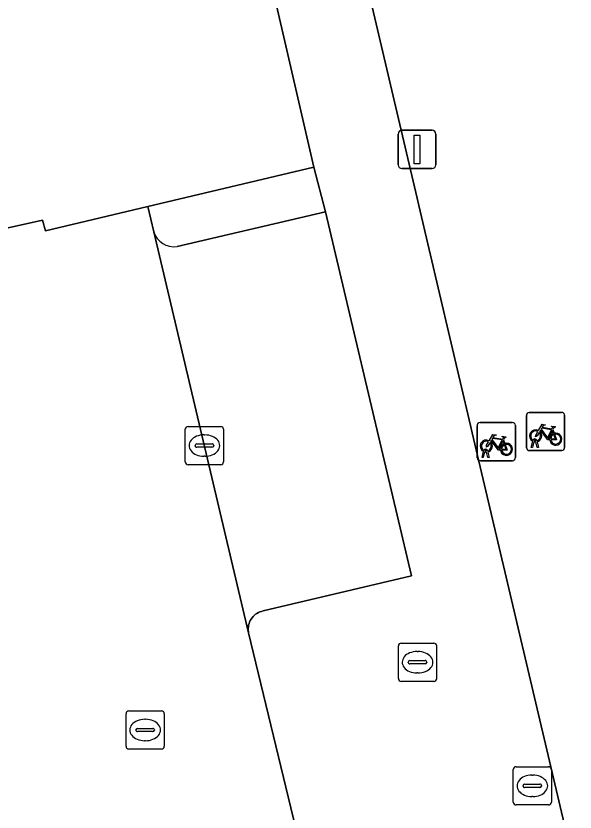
# Model space of a CAD drawing. Extents: x 158031 to 159244, y 380104 to 381214.
# Drawn here: x 158936.1 to 158950.73, y 381137.4 to 381158.23 of the extents above; entities that cross this region are included whole.
import ezdxf

# ---------------------------------------------------------------- set-up
doc = ezdxf.new("R2010")
doc.units = 0
for name, color, linetype in [('IMGEO_Brandkraan', 7, 'Continuous'), ('IMGEO_Erf', 7, 'Continuous'), ('IMGEO_Fietsenrek', 7, 'Continuous'), ('IMGEO_Kolk', 7, 'Continuous'), ('IMGEO_Lichtmast', 7, 'Continuous'), ('IMGEO_Parkeervlak_open', 7, 'Continuous'), ('IMGEO_Rijbaan_lokaal_open', 7, 'Continuous'), ('IMGEO_Rioolput', 7, 'Continuous'), ('IMGEO_Voetpad_open', 7, 'Continuous')]:
    doc.layers.add(name, color=color, linetype=linetype)

msp = doc.modelspace()

# ---------------------------------------------------------------- linework, layer by layer
at = {"layer": 'IMGEO_Brandkraan'}
for p, q in [((158949.183, 381138.589), (158950.035, 381138.589)), ((158949.108, 381137.663), (158949.108, 381138.515)), ((158949.596, 381138.369), (158949.621, 381138.369)), ((158950.109, 381138.515), (158950.109, 381137.663)), ((158949.367, 381138.083), (158949.367, 381138.095)), ((158949.805, 381138.046), (158949.407, 381138.046)), ((158949.41, 381138.132), (158949.808, 381138.132)), ((158949.851, 381138.095), (158949.851, 381138.083)), ((158949.619, 381137.809), (158949.594, 381137.809)), ((158950.035, 381137.589), (158949.183, 381137.589))]:
    msp.add_line(p, q, dxfattribs=at)
for points in [[(158949.183, 381138.589), (158950.035, 381138.589)], [(158949.108, 381137.663), (158949.108, 381138.515)], [(158950.109, 381138.515), (158950.109, 381137.663)], [(158950.035, 381137.589), (158949.183, 381137.589)]]:
    msp.add_lwpolyline(points, dxfattribs=at)
for centre, radius, start, end in [((158949.185, 381138.513), 0.0765, 91.552, 178.448), ((158949.185, 381138.513), 0.0765, 91.552, 178.448), ((158950.033, 381138.513), 0.0765, 1.552, 88.448), ((158950.033, 381138.513), 0.0765, 1.552, 88.448), ((158949.407, 381138.092), 0.0403, 85.8775, 175.7526), ((158949.404, 381138.082), 0.0366, 178.938, 274.7102), ((158949.808, 381138.089), 0.043, 264.8664, 352.4533), ((158949.812, 381138.094), 0.0386, 1.7309, 96.639), ((158949.185, 381137.665), 0.0765, 181.552, 268.448), ((158949.185, 381137.665), 0.0765, 181.552, 268.448), ((158950.033, 381137.665), 0.0765, 271.552, 358.448), ((158950.033, 381137.665), 0.0765, 271.552, 358.448)]:
    msp.add_arc(centre, radius, start, end, dxfattribs=at)
for centre, major_axis, ratio, start_param, end_param in [((158949.595, 381138.089), (-0.387, 0.002), 0.722429, 4.712389, 7.853982), ((158949.62, 381138.089), (-0.39, 0.002), 0.717154, 1.570796, 4.712389)]:
    msp.add_ellipse(centre, major_axis=major_axis, ratio=ratio, start_param=start_param, end_param=end_param, dxfattribs=at)
at = {"layer": 'IMGEO_Erf'}
msp.add_lwpolyline([(159000, 381117.574), (159000.18, 381117.649), (159000, 381118.337), (158992.158, 381149.05), (158990.836, 381154.837), (158986.225, 381178.057), (158983.127, 381197.362), (158937.722, 381191.22), (158946.596, 381153.466), (158946.641, 381153.273), (158947.993, 381147.521), (158948.039, 381147.323), (158950.659, 381136.176), (158950.708, 381135.969), (158959.047, 381100.489), (158963.765, 381102.447)], close=True, dxfattribs=at)
msp.add_lwpolyline([(158933.619, 381145.63), (158932.137, 381151.852), (158936.801, 381152.891), (158936.88, 381152.611), (158939.55, 381153.245), (158943.895, 381154.276), (158935.421, 381190.972), (158887.09, 381184.003), (158887.052, 381184.168), (158825.524, 381175.57), (158823.291, 381172.664), (158822.99, 381172.272), (158821.891, 381170.842), (158819.792, 381168.11), (158821.574, 381166.121), (158823.376, 381168.478), (158829.028, 381144.902), (158829.155, 381144.372), (158829.834, 381141.465), (158830.31, 381139.425), (158834.953, 381119.409)], dxfattribs=at)
at = {"layer": 'IMGEO_Fietsenrek'}
for p, q in [((158949.454, 381146.936), (158949.454, 381147.777)), ((158949.454, 381147.777), (158949.454, 381146.936)), ((158949.529, 381147.861), (158950.37, 381147.861)), ((158950.37, 381147.861), (158949.529, 381147.861)), ((158950.454, 381147.786), (158950.454, 381146.945)), ((158950.454, 381146.945), (158950.454, 381147.786)), ((158948.241, 381147.594), (158949.082, 381147.594)), ((158949.082, 381147.594), (158948.241, 381147.594)), ((158948.166, 381146.669), (158948.166, 381147.51)), ((158948.166, 381147.51), (158948.166, 381146.669)), ((158949.166, 381147.519), (158949.166, 381146.678)), ((158949.166, 381146.678), (158949.166, 381147.519)), ((158950.141, 381147.41), (158950.177, 381147.315)), ((158948.853, 381147.143), (158948.889, 381147.048)), ((158949.692, 381147.117), (158949.691, 381147.121)), ((158949.723, 381147.128), (158949.724, 381147.121)), ((158949.581, 381146.945), (158949.62, 381147.105)), ((158949.615, 381146.945), (158949.581, 381146.945)), ((158949.65, 381147.093), (158949.615, 381146.945)), ((158949.733, 381146.945), (158949.699, 381147.087)), ((158949.731, 381147.091), (158949.766, 381146.945)), ((158949.766, 381146.945), (158949.733, 381146.945)), ((158948.293, 381146.678), (158948.332, 381146.838)), ((158948.362, 381146.826), (158948.327, 381146.678)), ((158948.404, 381146.85), (158948.403, 381146.854)), ((158948.445, 381146.678), (158948.411, 381146.82)), ((158948.435, 381146.861), (158948.436, 381146.854)), ((158948.443, 381146.824), (158948.478, 381146.678)), ((158950.379, 381146.861), (158949.538, 381146.861)), ((158949.538, 381146.861), (158950.379, 381146.861)), ((158949.091, 381146.594), (158948.25, 381146.594)), ((158948.25, 381146.594), (158949.091, 381146.594)), ((158948.327, 381146.678), (158948.293, 381146.678)), ((158948.478, 381146.678), (158948.445, 381146.678))]:
    msp.add_line(p, q, dxfattribs=at)
for points in [[(158949.767, 381147.387), (158949.862, 381147.551), (158949.948, 381147.537), (158949.95, 381147.528), (158949.894, 381147.517), (158949.867, 381147.472), (158950.123, 381147.431)], [(158949.788, 381147.335), (158949.736, 381147.245), (158949.696, 381147.22), (158949.697, 381147.267), (158949.752, 381147.361)], [(158950.063, 381147.143), (158950.013, 381147.143), (158949.822, 381147.394), (158949.803, 381147.362)], [(158950.11, 381147.406), (158949.853, 381147.447), (158949.836, 381147.418), (158950.003, 381147.198), (158950.11, 381147.406)], [(158950.158, 381147.308), (158950.128, 381147.385), (158950.019, 381147.167), (158950.062, 381147.167)], [(158950.123, 381147.431), (158950.148, 381147.48), (158950.142, 381147.484), (158950.119, 381147.488), (158950.107, 381147.495), (158950.106, 381147.498), (158950.108, 381147.503), (158950.203, 381147.488), (158950.205, 381147.478), (158950.195, 381147.465), (158950.183, 381147.459), (158950.169, 381147.465), (158950.141, 381147.41)], [(158948.479, 381147.12), (158948.574, 381147.284), (158948.66, 381147.27), (158948.662, 381147.261), (158948.606, 381147.25), (158948.579, 381147.205), (158948.835, 381147.164)], [(158948.775, 381146.876), (158948.725, 381146.876), (158948.534, 381147.127), (158948.515, 381147.095)], [(158948.822, 381147.139), (158948.565, 381147.18), (158948.548, 381147.151), (158948.715, 381146.931), (158948.822, 381147.139)], [(158948.87, 381147.041), (158948.84, 381147.118), (158948.731, 381146.9), (158948.774, 381146.9)], [(158948.835, 381147.164), (158948.86, 381147.213), (158948.854, 381147.217), (158948.831, 381147.221), (158948.819, 381147.228), (158948.818, 381147.231), (158948.82, 381147.236), (158948.915, 381147.221), (158948.917, 381147.211), (158948.907, 381147.198), (158948.895, 381147.192), (158948.881, 381147.198), (158948.853, 381147.143)], [(158950.092, 381147.167), (158950.212, 381147.166), (158950.168, 381147.28)], [(158950.188, 381147.287), (158950.243, 381147.142), (158950.093, 381147.142)], [(158948.5, 381147.068), (158948.448, 381146.978), (158948.408, 381146.953), (158948.409, 381147), (158948.464, 381147.094)], [(158948.804, 381146.9), (158948.924, 381146.899), (158948.88, 381147.013)], [(158948.9, 381147.02), (158948.955, 381146.875), (158948.805, 381146.875)]]:
    msp.add_lwpolyline(points, dxfattribs=at)
for centre, radius, start, end in [((158949.532, 381147.783), 0.0779, 92.4484, 184.2845), ((158949.532, 381147.783), 0.0779, 92.4484, 184.2845), ((158950.376, 381147.783), 0.0779, 2.4484, 94.2845), ((158950.376, 381147.783), 0.0779, 2.4484, 94.2845), ((158948.244, 381147.516), 0.0779, 92.4484, 184.2845), ((158948.244, 381147.516), 0.0779, 92.4484, 184.2845), ((158949.088, 381147.516), 0.0779, 2.4484, 94.2845), ((158949.088, 381147.516), 0.0779, 2.4484, 94.2845), ((158949.694, 381147.246), 0.159, 62.6766, 242.1369), ((158949.694, 381147.246), 0.129, 63.3192, 238.903), ((158949.694, 381147.246), 0.129, 283.6043, 43.4302), ((158949.694, 381147.246), 0.159, 283.5766, 46.6042), ((158950.221, 381147.162), 0.159, 187.0065, 105.7708), ((158948.406, 381146.979), 0.159, 62.6766, 242.1369), ((158949.674, 381147.117), 0.0499, 12.8025, 158.6934), ((158949.674, 381147.117), 0.0174, 12.8025, 163.4502), ((158949.694, 381147.246), 0.129, 253.415, 269.0204), ((158950.221, 381147.162), 0.159, 113.3408, 178.3217), ((158950.221, 381147.162), 0.129, 113.923, 177.9556), ((158950.221, 381147.162), 0.129, 188.6715, 104.5883), ((158948.406, 381146.979), 0.129, 63.3192, 238.903), ((158948.386, 381146.85), 0.0499, 12.8025, 158.6934), ((158948.406, 381146.979), 0.129, 283.6043, 43.4302), ((158948.406, 381146.979), 0.159, 283.5766, 46.6042), ((158948.933, 381146.895), 0.159, 113.3408, 178.3217), ((158948.933, 381146.895), 0.159, 187.0065, 105.7708), ((158948.933, 381146.895), 0.129, 113.923, 177.9556), ((158948.933, 381146.895), 0.129, 188.6715, 104.5883), ((158949.532, 381146.939), 0.0779, 182.4484, 274.2845), ((158949.532, 381146.939), 0.0779, 182.4484, 274.2845), ((158949.694, 381147.246), 0.159, 253.9967, 271.7867), ((158950.376, 381146.939), 0.0779, 272.4484, 4.2845), ((158950.376, 381146.939), 0.0779, 272.4484, 4.2845), ((158948.406, 381146.979), 0.159, 253.9967, 271.7867), ((158948.386, 381146.85), 0.0174, 12.8025, 163.4502), ((158948.406, 381146.979), 0.129, 253.415, 269.0204), ((158948.244, 381146.672), 0.0779, 182.4484, 274.2845), ((158948.244, 381146.672), 0.0779, 182.4484, 274.2845), ((158949.088, 381146.672), 0.0779, 272.4484, 4.2845), ((158949.088, 381146.672), 0.0779, 272.4484, 4.2845)]:
    msp.add_arc(centre, radius, start, end, dxfattribs=at)
at = {"layer": 'IMGEO_Kolk'}
for p, q in [((158940.533, 381146.566), (158940.533, 381147.418)), ((158940.608, 381147.492), (158941.46, 381147.492)), ((158941.534, 381147.418), (158941.534, 381146.566)), ((158941.021, 381147.272), (158941.046, 381147.272)), ((158940.792, 381146.986), (158940.792, 381146.998)), ((158941.23, 381146.949), (158940.832, 381146.949)), ((158940.835, 381147.035), (158941.233, 381147.035)), ((158941.276, 381146.998), (158941.276, 381146.986)), ((158941.044, 381146.712), (158941.019, 381146.712)), ((158941.46, 381146.492), (158940.608, 381146.492))]:
    msp.add_line(p, q, dxfattribs=at)
for points in [[(158940.533, 381146.566), (158940.533, 381147.418)], [(158940.608, 381147.492), (158941.46, 381147.492)], [(158941.534, 381147.418), (158941.534, 381146.566)], [(158941.46, 381146.492), (158940.608, 381146.492)]]:
    msp.add_lwpolyline(points, dxfattribs=at)
for centre, radius, start, end in [((158940.61, 381147.416), 0.0765, 91.552, 178.448), ((158940.61, 381147.416), 0.0765, 91.552, 178.448), ((158941.458, 381147.416), 0.0765, 1.552, 88.448), ((158941.458, 381147.416), 0.0765, 1.552, 88.448), ((158940.832, 381146.995), 0.0403, 85.8775, 175.7526), ((158940.829, 381146.985), 0.0366, 178.938, 274.7102), ((158941.233, 381146.992), 0.043, 264.8664, 352.4533), ((158941.237, 381146.997), 0.0386, 1.7309, 96.639), ((158940.61, 381146.568), 0.0765, 181.552, 268.448), ((158940.61, 381146.568), 0.0765, 181.552, 268.448), ((158941.458, 381146.568), 0.0765, 271.552, 358.448), ((158941.458, 381146.568), 0.0765, 271.552, 358.448)]:
    msp.add_arc(centre, radius, start, end, dxfattribs=at)
for centre, major_axis, ratio, start_param, end_param in [((158941.02, 381146.992), (-0.387, 0.002), 0.722429, 4.712389, 7.853982), ((158941.045, 381146.992), (-0.39, 0.002), 0.717154, 1.570796, 4.712389)]:
    msp.add_ellipse(centre, major_axis=major_axis, ratio=ratio, start_param=start_param, end_param=end_param, dxfattribs=at)
at = {"layer": 'IMGEO_Lichtmast'}
for p, q in [((158946.198, 381155.242), (158946.988, 381155.242)), ((158946.988, 381155.242), (158946.198, 381155.242)), ((158946.098, 381154.342), (158946.098, 381155.142)), ((158946.098, 381155.142), (158946.098, 381154.342)), ((158947.088, 381155.142), (158947.088, 381154.342)), ((158947.088, 381154.342), (158947.088, 381155.142)), ((158946.988, 381154.242), (158946.198, 381154.242)), ((158946.198, 381154.242), (158946.988, 381154.242))]:
    msp.add_line(p, q, dxfattribs=at)
msp.add_lwpolyline([(158946.518, 381155.117), (158946.668, 381155.117), (158946.668, 381154.367), (158946.518, 381154.367), (158946.518, 381155.117)], dxfattribs=at)
for centre, start, end in [((158946.198, 381155.142), 90, 180), ((158946.198, 381155.142), 90, 180), ((158946.988, 381155.142), 0, 90), ((158946.988, 381155.142), 360, 90), ((158946.198, 381154.342), 180, 270), ((158946.198, 381154.342), 180, 270), ((158946.988, 381154.342), 270, 0), ((158946.988, 381154.342), 270, 0)]:
    msp.add_arc(centre, 0.1, start, end, dxfattribs=at)
at = {"layer": 'IMGEO_Parkeervlak_open'}
msp.add_lwpolyline([(158939.711, 381152.584), (158942.188, 381142.094), (158942.183, 381142.121), (158942.179, 381142.164), (158942.178, 381142.207), (158942.182, 381142.25), (158942.189, 381142.293), (158942.2, 381142.334), (158942.215, 381142.375), (158942.233, 381142.414), (158942.255, 381142.451), (158942.279, 381142.486), (158942.307, 381142.519), (158942.338, 381142.55), (158942.372, 381142.577), (158942.407, 381142.601), (158942.445, 381142.622), (158942.484, 381142.64), (158942.525, 381142.654), (158942.567, 381142.664), (158946.445, 381143.584), (158944.202, 381153.11), (158940.317, 381152.202)], dxfattribs=at)
msp.add_arc((158940.232, 381152.738), 0.543, 196.5171, 279.0313, dxfattribs=at)
at = {"layer": 'IMGEO_Rijbaan_lokaal_open'}
msp.add_lwpolyline([(158894.045, 381125.862), (158898.457, 381126.903), (158898.688, 381126.943), (158905.731, 381128.613), (158906.931, 381128.883), (158907.953, 381128.325), (158915.915, 381130.226), (158918.261, 381130.766), (158927.039, 381132.858), (158931.236, 381133.851), (158936.428, 381135.068), (158943.485, 381136.729), (158943.428, 381136.97), (158942.188, 381142.094), (158939.711, 381152.584), (158939.55, 381153.245), (158936.88, 381152.611), (158936.801, 381152.891), (158932.137, 381151.852), (158933.619, 381145.63), (158934.445, 381142.144), (158934.568, 381141.592)], dxfattribs=at)
at = {"layer": 'IMGEO_Rioolput'}
for p, q in [((158946.106, 381140.897), (158946.106, 381141.749)), ((158946.181, 381141.823), (158947.033, 381141.823)), ((158947.107, 381141.749), (158947.107, 381140.897)), ((158946.594, 381141.603), (158946.619, 381141.603)), ((158946.365, 381141.317), (158946.365, 381141.329)), ((158946.803, 381141.28), (158946.405, 381141.28)), ((158946.408, 381141.366), (158946.806, 381141.366)), ((158946.849, 381141.329), (158946.849, 381141.317)), ((158946.617, 381141.043), (158946.592, 381141.043)), ((158947.033, 381140.823), (158946.181, 381140.823)), ((158939.058, 381140.05), (158939.91, 381140.05)), ((158938.983, 381139.124), (158938.983, 381139.976)), ((158939.471, 381139.83), (158939.496, 381139.83)), ((158939.984, 381139.976), (158939.984, 381139.124)), ((158939.242, 381139.544), (158939.242, 381139.556)), ((158939.68, 381139.507), (158939.282, 381139.507)), ((158939.285, 381139.593), (158939.683, 381139.593)), ((158939.726, 381139.556), (158939.726, 381139.544)), ((158939.494, 381139.27), (158939.469, 381139.27)), ((158939.91, 381139.05), (158939.058, 381139.05))]:
    msp.add_line(p, q, dxfattribs=at)
for points in [[(158946.106, 381140.897), (158946.106, 381141.749)], [(158946.181, 381141.823), (158947.033, 381141.823)], [(158947.107, 381141.749), (158947.107, 381140.897)], [(158947.033, 381140.823), (158946.181, 381140.823)], [(158939.058, 381140.05), (158939.91, 381140.05)], [(158938.983, 381139.124), (158938.983, 381139.976)], [(158939.984, 381139.976), (158939.984, 381139.124)], [(158939.91, 381139.05), (158939.058, 381139.05)]]:
    msp.add_lwpolyline(points, dxfattribs=at)
for centre, radius, start, end in [((158946.183, 381141.747), 0.0765, 91.552, 178.448), ((158946.183, 381141.747), 0.0765, 91.552, 178.448), ((158947.031, 381141.747), 0.0765, 1.552, 88.448), ((158947.031, 381141.747), 0.0765, 1.552, 88.448), ((158946.405, 381141.326), 0.0403, 85.8775, 175.7526), ((158946.402, 381141.316), 0.0366, 178.938, 274.7102), ((158946.806, 381141.323), 0.043, 264.8664, 352.4533), ((158946.81, 381141.328), 0.0386, 1.7309, 96.639), ((158946.183, 381140.899), 0.0765, 181.552, 268.448), ((158946.183, 381140.899), 0.0765, 181.552, 268.448), ((158947.031, 381140.899), 0.0765, 271.552, 358.448), ((158947.031, 381140.899), 0.0765, 271.552, 358.448), ((158939.06, 381139.974), 0.0765, 91.552, 178.448), ((158939.06, 381139.974), 0.0765, 91.552, 178.448), ((158939.908, 381139.974), 0.0765, 1.552, 88.448), ((158939.908, 381139.974), 0.0765, 1.552, 88.448), ((158939.282, 381139.553), 0.0403, 85.8775, 175.7526), ((158939.279, 381139.543), 0.0366, 178.938, 274.7102), ((158939.683, 381139.55), 0.043, 264.8664, 352.4533), ((158939.687, 381139.555), 0.0386, 1.7309, 96.639), ((158939.06, 381139.126), 0.0765, 181.552, 268.448), ((158939.06, 381139.126), 0.0765, 181.552, 268.448), ((158939.908, 381139.126), 0.0765, 271.552, 358.448), ((158939.908, 381139.126), 0.0765, 271.552, 358.448)]:
    msp.add_arc(centre, radius, start, end, dxfattribs=at)
for centre, major_axis, ratio, start_param, end_param in [((158946.593, 381141.323), (-0.387, 0.002), 0.722429, 4.712389, 7.853982), ((158946.618, 381141.323), (-0.39, 0.002), 0.717154, 1.570796, 4.712389), ((158939.47, 381139.55), (-0.387, 0.002), 0.722429, 4.712389, 7.853982), ((158939.495, 381139.55), (-0.39, 0.002), 0.717154, 1.570796, 4.712389)]:
    msp.add_ellipse(centre, major_axis=major_axis, ratio=ratio, start_param=start_param, end_param=end_param, dxfattribs=at)
at = {"layer": 'IMGEO_Voetpad_open'}
for points in [[(158948.039, 381147.323), (158947.993, 381147.521), (158946.641, 381153.273), (158946.596, 381153.466), (158937.722, 381191.22)], [(158935.421, 381190.972), (158943.895, 381154.276), (158944.202, 381153.11), (158946.445, 381143.584), (158942.567, 381142.664), (158942.525, 381142.654), (158942.484, 381142.64), (158942.445, 381142.622), (158942.407, 381142.601), (158942.372, 381142.577), (158942.338, 381142.55), (158942.307, 381142.519), (158942.279, 381142.486), (158942.255, 381142.451), (158942.233, 381142.414), (158942.215, 381142.375), (158942.2, 381142.334), (158942.189, 381142.293), (158942.182, 381142.25), (158942.178, 381142.207), (158942.179, 381142.164), (158942.183, 381142.121), (158942.188, 381142.094), (158943.428, 381136.97)], [(158943.895, 381154.276), (158939.55, 381153.245), (158939.711, 381152.584)], [(158940.317, 381152.202), (158944.202, 381153.11), (158943.895, 381154.276)], [(158955.436, 381105.896), (158956.879, 381099.834), (158959.047, 381100.489), (158950.708, 381135.969), (158950.659, 381136.176), (158948.039, 381147.323)]]:
    msp.add_lwpolyline(points, dxfattribs=at)
msp.add_arc((158940.232, 381152.738), 0.543, 196.5171, 279.0313, dxfattribs=at)

doc.saveas('drawing.dxf')
